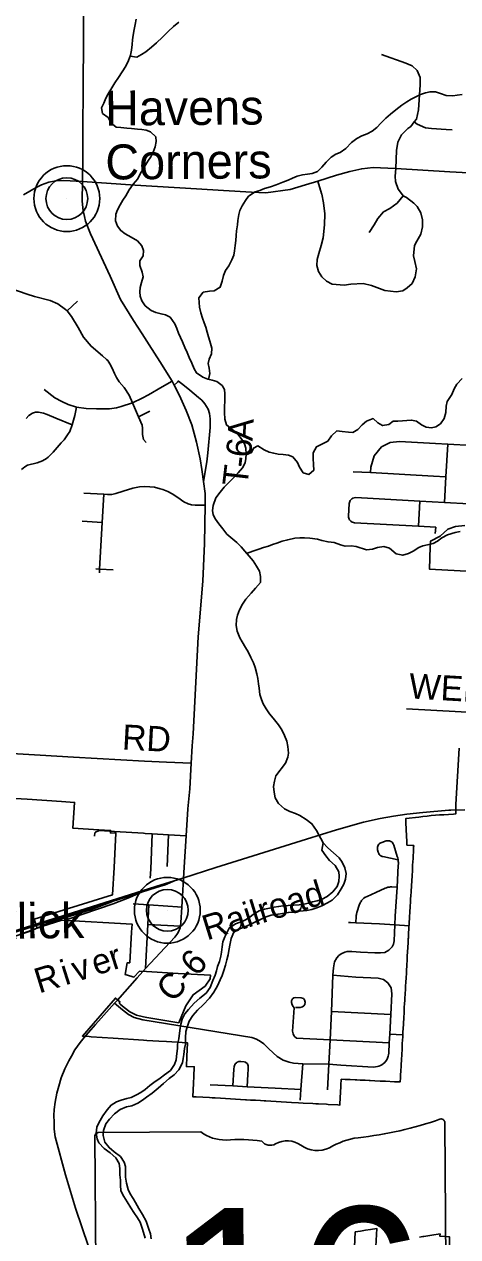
# Model space of a CAD drawing. Extents: x 114604 to 551442, y 316898 to 567001.
# Drawn here: x 257210 to 262380, y 395361 to 409832 of the extents above; entities that cross this region are included whole.
import ezdxf

# ---------------------------------------------------------------- set-up
doc = ezdxf.new("R2010")
doc.units = 0
for name, color, linetype in [('_CIVIL_CONSTRUCTION', 7, 'Continuous'), ('GE_P_Alignment_1000_Bearings', 7, 'Continuous'), ('GE_P_Alignment_1000_Cardinal_Points', 7, 'Continuous'), ('GE_P_Alignment_100_Bearings', 7, 'Continuous'), ('GE_P_Alignment_100_Stations', 7, 'Continuous'), ('GE_P_Alignment_500_Bearings', 7, 'Continuous'), ('GE_P_Alignment_500_Curve_Data', 7, 'Continuous'), ('GE_X_Alignment', 7, 'Continuous'), ('PM_P_Cells', 7, 'Continuous'), ('PM_P_CL_Double_Solid', 7, 'Continuous'), ('PM_P_Crosswalk', 7, 'Continuous'), ('PM_X_Dotted_Line', 7, 'Continuous')]:
    doc.layers.add(name, color=color, linetype=linetype)

msp = doc.modelspace()

# ---------------------------------------------------------------- linework, layer by layer
at = {"layer": 'GE_P_Alignment_1000_Bearings'}
for points in [[(256696, 398885), (257236, 399055), (257861, 399251), (258328, 399398), (258778, 399543), (259103, 399642), (259495, 399769), (260576, 400105), (260935, 400217), (261257, 400308), (261454, 400351), (261613, 400380), (261774, 400403), (261964, 400426), (262273, 400451), (262300, 400452), (262464, 400456)], [(256395, 398791), (256538, 398820), (256700, 398871), (257241, 399041), (257865, 399237), (258333, 399384), (258783, 399528), (258890, 399561), (259010, 399614)], [(258608, 399472), (258467, 399409), (258271, 399334), (257720, 399146)], [(258254, 399359), (258014, 399267), (257514, 399112), (257279, 399010), (256706, 398819), (256628, 398785), (256569, 398744), (256545, 398726)]]:
    msp.add_lwpolyline(points, dxfattribs=at)
at = {"layer": 'GE_P_Alignment_1000_Cardinal_Points'}
for p, q in [((260757, 407811), (260712, 407960)), ((257721, 406411), (257845, 406528)), ((258572, 405148), (258709, 405214)), ((261135, 404492), (261341, 404481)), ((261911, 403841), (261927, 404141)), ((257901, 403901), (258141, 403887)), ((262113, 403755), (262118, 403830)), ((258107, 403283), (258109, 403328)), ((261770, 401663), (264622, 401506)), ((258718, 399747), (258736, 400170)), ((258916, 399779), (258931, 400156)), ((258713, 399641), (258718, 399747)), ((258685, 399089), (259075, 399068)), ((260873, 398049), (261581, 398012)), ((260857, 397713), (261564, 397675)), ((261570, 397780), (261722, 397771)), ((260829, 397115), (260843, 397420))]:
    msp.add_line(p, q, dxfattribs=at)
for points in [[(261641, 408111), (261651, 408325), (261666, 408426), (261711, 408514), (261786, 408587), (261822, 408613), (261862, 408668), (261887, 408701), (261914, 408811), (261933, 409109), (261932, 409196), (261897, 409281), (261835, 409334), (261789, 409354), (261760, 409366), (261472, 409470)], [(261862, 408668), (261897, 408641), (261996, 408594), (262067, 408586), (262242, 408574), (262316, 408570)], [(261675, 407858), (261669, 407865), (261637, 407955), (261635, 408017), (261641, 408111)], [(260814, 406764), (260759, 406818), (260719, 406880), (260701, 406952), (260702, 407024), (260723, 407096), (260753, 407192), (260775, 407282), (260793, 407437), (260794, 407568), (260781, 407699), (260759, 407806), (260757, 407811)], [(261646, 406639), (261727, 406651), (261776, 406685), (261836, 406739), (261874, 406817), (261890, 406914), (261869, 407000), (261851, 407067), (261863, 407190), (261893, 407244), (261941, 407327), (261960, 407414), (261959, 407499), (261939, 407582), (261895, 407656), (261856, 407697), (261770, 407763), (261731, 407786), (261675, 407858)], [(261326, 407345), (261383, 407440), (261426, 407512), (261496, 407592), (261570, 407632), (261659, 407697), (261731, 407786)], [(258501, 405312), (258462, 405405), (258400, 405495), (258343, 405565), (258310, 405617), (258286, 405664), (258259, 405727), (258231, 405780), (258207, 405818), (258193, 405832), (258145, 405875), (258007, 405989), (257917, 406096), (257854, 406211), (257773, 406345), (257721, 406411), (257703, 406427), (257609, 406496), (257519, 406534), (257334, 406582), (257244, 406610), (257050, 406679)], [(260814, 406764), (260884, 406729), (261026, 406717), (261105, 406730), (261251, 406739), (261352, 406713), (261510, 406655), (261646, 406639)], [(257449, 405474), (257576, 405372), (257657, 405328), (257733, 405294), (257832, 405263), (257948, 405246), (258072, 405244), (258226, 405243), (258311, 405254), (258368, 405269), (258501, 405312), (258615, 405368), (258692, 405410), (258856, 405504), (258973, 405571)], [(259347, 404375), (259386, 404611), (259400, 404716), (259428, 405019), (259429, 405121), (259419, 405185), (259402, 405238), (259362, 405303), (259327, 405347), (259290, 405379), (259186, 405466), (259121, 405517), (259087, 405544), (259049, 405573), (259041, 405568), (259036, 405559), (258999, 405524)], [(257176, 404518), (257216, 404551), (257250, 404570), (257365, 404596), (257429, 404623), (257475, 404649), (257495, 404665), (257553, 404723), (257652, 404835), (257685, 404872), (257727, 404930), (257752, 404973), (257781, 405052), (257814, 405163), (257832, 405263)], [(257233, 405125), (257263, 405163), (257309, 405191), (257346, 405202), (257380, 405204), (257440, 405192), (257482, 405174), (257588, 405131), (257781, 405052)], [(258666, 404840), (258631, 404878), (258622, 404937), (258622, 405011), (258615, 405047), (258572, 405148), (258501, 405312)], [(261341, 404481), (261345, 404546), (261382, 404681), (261473, 404787), (261574, 404840), (261687, 404853), (262116, 404830), (262261, 404822), (262551, 404806)], [(262223, 404125), (262240, 404432), (262261, 404822)], [(261108, 404159), (261118, 404168), (261131, 404175), (261147, 404181), (261166, 404182), (261927, 404141), (262223, 404125), (262513, 404109), (262658, 404101), (262710, 404101), (262745, 404116), (262782, 404142), (262813, 404174), (262832, 404206), (262842, 404266), (262854, 404497)], [(261341, 404481), (262090, 404440), (262240, 404432)], [(257920, 404235), (258160, 404222), (258204, 404219), (258255, 404221), (258304, 404232), (258389, 404259), (258506, 404296), (258586, 404311), (258647, 404315), (258708, 404313), (258765, 404306), (258832, 404289), (258864, 404279), (258923, 404254), (258973, 404226), (259041, 404182), (259114, 404134), (259165, 404108), (259205, 404097), (259248, 404093), (259368, 404091)], [(258109, 403328), (258141, 403887), (258160, 404222)], [(261090, 403919), (261086, 403925), (261082, 403936), (261079, 403950), (261079, 403961), (261087, 404111), (261089, 404125), (261093, 404136), (261098, 404147), (261108, 404159)], [(261090, 403919), (261094, 403913), (261104, 403902), (261122, 403890), (261136, 403885), (261150, 403882), (261911, 403841), (262118, 403830)], [(258064, 403331), (258109, 403328), (258269, 403319)], [(258049, 400140), (258053, 400182), (258060, 400190), (258102, 400208), (258107, 400208)], [(258107, 400208), (258287, 400196), (258631, 400177)], [(258631, 400177), (258652, 400175), (258736, 400170), (258931, 400156), (259143, 400144)], [(260843, 397420), (260857, 397713), (260873, 398049), (260891, 398484), (260900, 398570), (260912, 398643), (260937, 398688), (260964, 398716), (260991, 398737), (261034, 398758), (261061, 398766), (261116, 398767), (261221, 398759), (261391, 398750), (261461, 398749), (261509, 398755), (261557, 398782), (261597, 398823), (261614, 398854), (261623, 398892), (261628, 398988), (261631, 399083), (261636, 399188), (261657, 399532), (261671, 399791), (261672, 399811), (261672, 399827), (261671, 399841), (261668, 399861), (261664, 399882), (261660, 399899), (261618, 400036), (261611, 400051), (261608, 400056), (261601, 400066), (261593, 400073), (261581, 400080), (261574, 400083), (261565, 400086), (261557, 400088), (261547, 400088), (261537, 400087), (261525, 400085), (261474, 400068), (261463, 400064), (261455, 400060), (261446, 400053), (261438, 400045), (261430, 400033)], [(261430, 400033), (261426, 400021), (261423, 400010), (261422, 400000), (261422, 399991), (261424, 399977), (261433, 399949), (261438, 399935), (261444, 399925), (261452, 399916), (261465, 399907), (261472, 399902), (261481, 399900), (261489, 399898), (261668, 399861)], [(261165, 399109), (261169, 399189), (261170, 399197), (261171, 399205), (261172, 399210), (261174, 399219), (261175, 399224), (261177, 399232), (261181, 399243), (261206, 399319), (261210, 399330), (261215, 399341), (261222, 399354), (261228, 399364), (261234, 399373), (261241, 399382), (261250, 399391), (261260, 399400), (261277, 399412), (261282, 399415), (261299, 399423), (261403, 399470), (261516, 399521), (261529, 399526), (261539, 399529), (261548, 399532), (261558, 399533), (261566, 399534), (261577, 399536), (261596, 399536), (261657, 399532)], [(258511, 399335), (258698, 399321), (258922, 399306)], [(258657, 398564), (258685, 399089), (258698, 399321)], [(258922, 399306), (259039, 399299), (259088, 399294)], [(261078, 399111), (261085, 399112), (261091, 399113), (261101, 399113), (261165, 399109), (261446, 399094), (261631, 399083), (261800, 399071)], [(260891, 398484), (261165, 398461), (261430, 398446), (261494, 398430), (261548, 398391), (261586, 398331), (261596, 398260), (261581, 398012), (261570, 397780), (261564, 397675), (261557, 397551), (261555, 397532), (261551, 397515), (261544, 397492), (261533, 397471), (261520, 397453), (261510, 397441), (261495, 397428)], [(258288, 398149), (258380, 398070), (258455, 398014), (258522, 397979), (258623, 397950), (259925, 397739), (259981, 397719), (260028, 397692), (260066, 397665), (260081, 397650)], [(260857, 397713), (260459, 397731), (260428, 397756), (260417, 397783), (260411, 397816), (260431, 398092), (260417, 398110), (260405, 398130), (260396, 398156), (260399, 398178), (260411, 398200), (260425, 398211), (260451, 398217), (260514, 398213), (260540, 398205), (260554, 398190), (260559, 398160), (260555, 398134), (260543, 398116), (260530, 398104), (260502, 398098), (260444, 398097)], [(260081, 397650), (260126, 397604), (260227, 397512), (260299, 397468), (260368, 397445), (260422, 397434), (260534, 397425), (260843, 397420), (260985, 397407), (261372, 397386), (261398, 397388), (261423, 397391), (261441, 397397), (261458, 397404), (261475, 397414), (261495, 397428)], [(259870, 397151), (259878, 397303), (259881, 397359), (259881, 397402), (259871, 397426), (259851, 397444), (259832, 397449), (259792, 397454), (259769, 397451), (259751, 397444), (259740, 397437), (259727, 397423), (259714, 397392), (259708, 397360), (259699, 397161)], [(260534, 397425), (260510, 397118), (260503, 396992)], [(260510, 397118), (260204, 397134), (259870, 397151), (259699, 397161), (259426, 397176)]]:
    msp.add_lwpolyline(points, dxfattribs=at)
at = {"layer": 'GE_P_Alignment_100_Stations'}
for points in [[(262992, 403275), (262043, 403330), (262053, 403594), (262057, 403664), (262172, 403723), (262261, 403804), (262355, 403838), (262464, 403848)], [(257139, 398960), (257364, 399043), (257432, 399069), (257497, 399089), (257659, 399140), (258496, 399092), (258488, 398996), (258468, 398631), (258439, 398632), (258415, 398489), (258494, 398466), (258519, 398458), (258586, 398532), (258668, 398526), (259046, 398503), (259433, 398481), (259427, 398441), (259368, 398352), (259223, 398249), (259137, 398118), (259052, 397915), (258671, 397978), (258634, 397984), (258550, 398007), (258471, 398044), (258400, 398096), (258353, 398138), (258347, 398146), (258347, 398156), (258351, 398166), (258298, 398210), (257904, 397755), (257986, 397750), (258009, 397748), (258271, 397731), (258633, 397706), (258673, 397704), (258815, 397696), (258905, 397691), (259159, 397674), (259150, 397512), (259144, 397392), (259237, 397389), (259232, 397275), (259228, 397192), (259220, 397032), (259259, 397030), (259419, 397021), (259453, 397019), (259489, 397017), (259549, 397013), (259609, 397010), (259669, 397006), (259729, 397003), (259789, 397000), (259849, 396996), (259861, 396996), (259908, 396993), (259968, 396990), (260028, 396986), (260070, 396984), (260093, 396983), (260153, 396979), (260213, 396976), (260273, 396972), (260338, 396969), (260398, 396965), (260482, 396961), (260535, 396957), (260652, 396952), (260687, 396949), (260720, 396947), (260816, 396942), (260835, 396941), (260949, 396935), (260975, 396933), (260976, 396942), (260984, 397092), (260984, 397102), (260986, 397140), (260988, 397172), (260991, 397241), (261037, 397239), (261097, 397236), (261157, 397233), (261176, 397233), (261217, 397231), (261245, 397229), (261277, 397228), (261323, 397226), (261337, 397225), (261393, 397222), (261456, 397219), (261519, 397216), (261626, 397211), (261693, 397208), (261696, 397257), (261697, 397273), (261698, 397293), (261700, 397337), (261704, 397402), (261705, 397414), (261708, 397471), (261712, 397536), (261716, 397601), (261719, 397666), (261724, 397745), (261727, 397801), (261732, 397893), (261734, 397923), (261736, 397958), (261738, 397991), (261740, 398023), (261743, 398089), (261747, 398153), (261748, 398173), (261751, 398216), (261753, 398247), (261754, 398278), (261756, 398298), (261758, 398338), (261759, 398353), (261762, 398400), (261765, 398453), (261768, 398508), (261770, 398547), (261771, 398558), (261772, 398577), (261774, 398608), (261777, 398663), (261779, 398708), (261782, 398763), (261789, 398867), (261791, 398917), (261792, 398929), (261795, 398972), (261799, 399049), (261802, 399099), (261807, 399177), (261810, 399239), (261814, 399299), (261817, 399364), (261819, 399396), (261821, 399424), (261824, 399483), (261828, 399548), (261832, 399608), (261835, 399668), (261839, 399733), (261842, 399794), (261847, 399877), (261848, 399897), (261853, 399967), (261854, 400000), (261856, 400029), (261837, 400031), (261774, 400035), (261772, 400079), (261769, 400145), (261762, 400301), (261760, 400341), (261760, 400351), (261915, 400370), (261965, 400376), (262015, 400382), (262064, 400388), (262114, 400392), (262164, 400395), (262214, 400398), (262270, 400402), (262329, 400406), (262356, 400407), (262359, 400519), (262396, 401194)], [(257028, 400596), (257244, 400582), (257654, 400555), (257811, 400545), (257790, 400236), (258100, 400219), (258239, 400211), (258238, 400181), (258304, 400178), (258281, 399768), (258263, 399442), (257330, 399150), (257364, 399043), (257139, 398960)], [(261396, 395101), (261416, 395458), (261341, 395447), (261282, 395438), (261222, 395429), (261189, 395424), (261158, 395419), (261150, 395237)], [(262284, 395231), (262282, 395361), (262168, 395366), (262169, 395394), (262073, 395379), (261975, 395364), (261964, 395363), (261924, 395356)]]:
    msp.add_lwpolyline(points, dxfattribs=at)
at = {"layer": 'GE_P_Alignment_500_Bearings'}
for p, q in [((259202, 401013), (259214, 401221)), ((258321, 398186), (258556, 398450)), ((258556, 398450), (258623, 398526))]:
    msp.add_line(p, q, dxfattribs=at)
for points in [[(259214, 401221), (259223, 401362), (259285, 402521), (259339, 403187), (259360, 403636), (259368, 404091), (259368, 404230), (259347, 404375), (259327, 404517), (259307, 404645), (259265, 404845), (259209, 405052), (259143, 405223), (259061, 405401), (258999, 405524), (258973, 405571), (258826, 405808), (258702, 406005), (258615, 406137), (258512, 406295), (258360, 406548), (258235, 406825), (258001, 407330), (257941, 407481), (257928, 407537), (257911, 407607), (257900, 407721), (257906, 407954), (257907, 408241), (257908, 408553), (257913, 409095), (257915, 409632), (257920, 410386)], [(257906, 407954), (258535, 407913), (259263, 407869), (259586, 407847), (259919, 407827), (260092, 407820), (260381, 407859), (260564, 407916), (260712, 407960), (260934, 408029), (261095, 408075), (261235, 408108), (261372, 408123), (261548, 408116), (261641, 408111), (262287, 408072), (262802, 408041)], [(257202, 407796), (257351, 407884), (257417, 407917), (257505, 407948), (257586, 407963), (257683, 407966), (257906, 407954)], [(252336, 401603), (252388, 401599), (253144, 401552), (254030, 401494), (254207, 401482), (254636, 401455), (255129, 401424), (255976, 401373), (256143, 401363), (256290, 401337), (256430, 401290), (256614, 401210), (256684, 401187), (256768, 401156), (256909, 401137), (257128, 401123), (257399, 401107), (257799, 401085), (258646, 401038), (258906, 401027), (259202, 401013)], [(258623, 398526), (258657, 398564), (259008, 398938), (259030, 398967), (259045, 398993), (259059, 399021), (259068, 399043), (259075, 399068), (259076, 399111), (259088, 399294), (259119, 399770), (259143, 400144), (259162, 400470), (259184, 400706), (259202, 401013)], [(257974, 397795), (257977, 397799), (258058, 397893), (258127, 397970), (258190, 398041), (258288, 398149), (258321, 398186)], [(258203, 394576), (257823, 395704), (257701, 396100), (257579, 396553), (257568, 396645), (257565, 396730), (257564, 396810), (257568, 396878), (257579, 396968), (257599, 397075), (257621, 397160), (257652, 397259), (257696, 397364), (257740, 397460), (257772, 397517), (257815, 397593), (257878, 397678), (257926, 397739), (257974, 397795)]]:
    msp.add_lwpolyline(points, dxfattribs=at)
at = {"layer": 'GE_P_Alignment_500_Curve_Data'}
for p, q in [((262240, 395055), (262228, 396713)), ((258052, 396550), (258075, 393380)), ((259316, 396614), (258093, 396605))]:
    msp.add_line(p, q, dxfattribs=at)
for centre, radius, start, end in [((260709, 400946), 4429, 276.2597, 289.3217), ((262181, 396720), 46.5, 352.2773, 98.1532), ((258100, 396557), 48.4, 98.5453, 188.5453), ((259604, 396984), 469, 232.0347, 271.5271), ((259776, 394837), 1685, 80.9019, 95.4035), ((261312, 395660), 891, 97.7614, 121.1841), ((260145, 396588), 135, 220.2073, 297.5176), ((260347, 396223), 282, 54.8819, 119.5563), ((260707, 396729), 339, 234.2714, 295.2434)]:
    msp.add_arc(centre, radius, start, end, dxfattribs=at)
at = {"layer": 'GE_X_Alignment'}
for centre, radius in [((257718, 407751), 393), ((257718, 407751), 249), ((258917, 399257), 393), ((258917, 399257), 249)]:
    msp.add_circle(centre, radius, dxfattribs=at)
at = {"layer": 'PM_P_Cells'}
for points in [[(258544, 409892), (258534, 409830), (258520, 409770), (258510, 409702), (258502, 409647), (258498, 409591), (258490, 409523), (258476, 409463), (258454, 409399), (258422, 409331), (258378, 409263), (258334, 409198), (258292, 409134), (258254, 409074), (258212, 409002), (258184, 408950), (258158, 408892), (258132, 408835), (258144, 408767)], [(258472, 409450), (258554, 409441), (258610, 409471), (258660, 409503), (258728, 409560), (258789, 409612), (258859, 409676), (258927, 409746), (258991, 409806), (259055, 409858)], [(259408, 405594), (259424, 405665), (259414, 405729), (259402, 405783), (259416, 405833), (259442, 405900), (259448, 405968), (259425, 406050), (259409, 406100), (259391, 406158), (259375, 406216), (259357, 406268), (259337, 406326), (259317, 406388), (259301, 406454), (259295, 406512), (259293, 406565), (259345, 406633), (259419, 406645), (259475, 406651), (259545, 406693), (259569, 406767), (259585, 406835), (259609, 406894), (259651, 406950), (259687, 407020), (259709, 407076), (259719, 407128), (259727, 407192), (259733, 407252), (259737, 407311), (259743, 407365), (259755, 407439), (259759, 407491), (259769, 407561), (259781, 407611), (259811, 407665), (259849, 407729), (259885, 407782), (259965, 407830), (260019, 407848), (260077, 407872), (260149, 407892), (260213, 407914), (260293, 407946), (260357, 407972), (260409, 407997), (260464, 408019), (260530, 408033), (260588, 408041), (260644, 408051), (260706, 408075), (260760, 408125), (260810, 408185), (260872, 408246), (260926, 408280), (260980, 408302), (261046, 408350), (261115, 408422), (261175, 408470), (261235, 408501), (261301, 408525), (261361, 408555), (261415, 408601), (261465, 408651), (261523, 408711), (261577, 408757), (261643, 408810), (261715, 408866), (261773, 408906), (261825, 408938), (261880, 408966), (261938, 408992), (261994, 409012), (262050, 409027), (262114, 409027), (262174, 409005), (262244, 408981), (262322, 408977), (262372, 408985), (262433, 408995)], [(258144, 408767), (258210, 408719), (258244, 408657), (258307, 408605), (258361, 408601), (258433, 408593), (258491, 408589), (258561, 408580), (258613, 408574), (258665, 408566), (258717, 408550), (258780, 408488), (258784, 408433), (258772, 408371), (258748, 408305), (258718, 408251), (258686, 408197), (258636, 408119), (258592, 408045), (258564, 407988), (258510, 407924), (258460, 407854), (258420, 407786), (258386, 407732), (258356, 407676), (258324, 407617), (258302, 407565), (258300, 407485), (258324, 407421), (258362, 407369), (258414, 407329), (258484, 407291), (258560, 407247), (258613, 407189), (258633, 407131), (258627, 407067), (258587, 407007), (258589, 406953), (258615, 406874), (258629, 406816), (258607, 406750), (258591, 406690), (258587, 406640), (258591, 406586), (258613, 406532), (258653, 406472), (258724, 406414), (258778, 406392), (258842, 406374), (258894, 406364), (258950, 406338), (259008, 406258), (259030, 406202), (259051, 406144), (259073, 406093), (259099, 406041), (259127, 405975), (259155, 405915), (259179, 405855), (259207, 405787), (259235, 405721), (259265, 405671), (259342, 405621), (259398, 405597), (259452, 405583), (259506, 405567), (259570, 405521), (259600, 405471), (259604, 405421), (259602, 405357), (259599, 405248), (259599, 405198), (259601, 405118), (259621, 405050), (259685, 405000), (259761, 404934), (259807, 404878), (259838, 404826), (259852, 404772), (259856, 404702), (259854, 404648), (259844, 404598), (259814, 404537), (259760, 404477), (259710, 404423), (259650, 404363), (259596, 404309), (259545, 404249), (259495, 404178), (259463, 404088), (259456, 404030), (259462, 403978), (259492, 403924), (259530, 403870), (259578, 403808), (259628, 403746), (259745, 403646), (259799, 403596), (259843, 403542), (259891, 403484), (259939, 403427)], [(259855, 404692), (259922, 404722), (259944, 404774), (259998, 404800), (260072, 404754), (260132, 404724), (260186, 404712), (260238, 404702), (260297, 404698), (260361, 404690), (260413, 404668), (260469, 404602), (260495, 404544), (260537, 404480), (260605, 404460), (260664, 404510), (260661, 404578), (260655, 404649), (260657, 404715), (260697, 404789), (260753, 404817), (260830, 404857), (260876, 404921), (260938, 404978), (261004, 404972), (261076, 404962), (261128, 404958), (261190, 404994), (261240, 405050), (261294, 405094), (261370, 405126), (261427, 405076), (261485, 405042), (261557, 405056), (261611, 405093), (261665, 405095), (261829, 405107), (261887, 405095), (261950, 405053), (262004, 405023), (262068, 405017), (262118, 405029), (262174, 405063), (262218, 405127), (262238, 405198), (262242, 405272), (262256, 405330), (262310, 405412), (262336, 405480), (262368, 405538), (262434, 405605)], [(259863, 403517), (259881, 403522), (259959, 403550), (260009, 403568), (260065, 403588), (260123, 403604), (260173, 403622), (260223, 403638), (260288, 403662), (260352, 403680), (260438, 403699), (260496, 403701), (260554, 403701), (260618, 403699), (260706, 403685), (260761, 403669), (260835, 403653), (260905, 403647), (260983, 403617), (261039, 403603), (261109, 403605), (261169, 403599), (261294, 403559), (261364, 403569), (261424, 403588), (261498, 403598), (261566, 403580), (261645, 403512), (261725, 403494), (261795, 403514), (261849, 403544), (261915, 403588), (261965, 403606), (262019, 403618), (262089, 403634), (262139, 403663), (262189, 403701), (262260, 403737), (262350, 403767), (262410, 403779)], [(259939, 403427), (259981, 403365), (260015, 403303), (260028, 403241), (260026, 403169), (259968, 403103), (259915, 403041), (259853, 402971), (259815, 402912), (259777, 402842), (259753, 402780), (259743, 402726), (259739, 402658), (259750, 402590), (259782, 402510), (259810, 402460), (259848, 402393), (259880, 402343), (259912, 402275), (259944, 402209), (259964, 402155), (259985, 402079), (259995, 402023), (260003, 401961), (260011, 401907), (260021, 401833), (260039, 401771), (260059, 401720), (260095, 401662), (260135, 401602), (260179, 401550), (260242, 401470), (260282, 401410), (260316, 401344), (260342, 401274), (260354, 401212), (260360, 401134), (260352, 401084), (260326, 401015), (260211, 400863)], [(260211, 400863), (260196, 400799), (260184, 400736), (260192, 400666), (260202, 400600), (260244, 400532), (260314, 400470), (260378, 400438), (260446, 400412), (260498, 400390), (260571, 400342), (260641, 400290), (260695, 400210), (260775, 400063)], [(260775, 400063), (260760, 399974), (260806, 399906), (260852, 399850), (260918, 399792), (260964, 399715), (260968, 399663), (260962, 399601), (260942, 399541), (260892, 399479), (260824, 399421), (260756, 399387), (260702, 399371), (260650, 399360), (260597, 399344), (260547, 399330), (260491, 399322), (260427, 399318), (260357, 399316), (260299, 399312), (260243, 399302), (260189, 399294), (260137, 399284), (260077, 399272), (260014, 399252), (259942, 399207), (259884, 399163), (259834, 399135), (259784, 399117), (259730, 399097), (259656, 399045), (259604, 398941), (259579, 398880), (259571, 398822), (259561, 398758), (259553, 398708), (259537, 398646), (259517, 398586), (259503, 398536), (259489, 398484), (259461, 398418), (259429, 398337), (259378, 398269), (259304, 398207), (259236, 398149), (259168, 398075), (259126, 398020), (259094, 397958), (259076, 397900), (259071, 397850), (259061, 397792), (259053, 397722), (259039, 397658), (259037, 397608), (259031, 397547), (259023, 397471), (259003, 397415), (258953, 397347), (258881, 397293), (258830, 397255), (258756, 397203), (258706, 397166), (258652, 397118), (258602, 397084), (258550, 397054), (258486, 397024), (258434, 397010), (258365, 396992), (258311, 396972), (258245, 396932), (258201, 396877), (258149, 396805), (258101, 396719), (258077, 396667), (258067, 396597), (258078, 396531), (258098, 396481), (258164, 396413), (258235, 396363), (258301, 396304), (258343, 396236), (258349, 396174), (258352, 396100), (258358, 396036), (258360, 395976), (258362, 395910), (258396, 395840), (258436, 395776), (258482, 395706), (258516, 395649), (258562, 395585), (258592, 395533), (258618, 395463), (258634, 395411), (258652, 395343)], [(260771, 400066), (260833, 400004), (260899, 399944), (260965, 399882), (261001, 399832), (261035, 399764), (261049, 399695), (261041, 399627), (261022, 399567), (260990, 399513), (260946, 399441), (260884, 399377), (260828, 399347), (260758, 399312), (260698, 399288), (260641, 399268), (260579, 399254), (260493, 399246), (260431, 399236), (260361, 399232), (260291, 399220), (260237, 399212), (260157, 399198), (260097, 399178), (260044, 399157), (259968, 399121), (259914, 399091), (259840, 399059), (259770, 399033), (259710, 398997), (259678, 398919), (259668, 398861), (259649, 398778), (259641, 398724), (259627, 398664), (259609, 398602), (259591, 398538), (259569, 398480), (259545, 398426), (259515, 398357), (259473, 398279), (259418, 398207), (259344, 398127), (259276, 398065), (259220, 398001), (259178, 397934), (259154, 397862), (259138, 397810), (259135, 397734), (259133, 397660), (259123, 397608), (259113, 397538), (259107, 397487), (259097, 397437), (259055, 397355), (258997, 397295), (258937, 397251), (258872, 397189), (258806, 397135), (258734, 397076), (258670, 397026), (258620, 396990), (258564, 396956), (258492, 396924), (258429, 396910), (258355, 396880), (258285, 396827), (258225, 396763), (258185, 396707), (258155, 396629), (258151, 396569), (258171, 396491), (258221, 396425), (258283, 396373), (258357, 396317), (258403, 396252), (258419, 396200), (258417, 396132), (258417, 396072), (258428, 396002), (258448, 395926), (258472, 395872), (258510, 395818), (258536, 395768), (258576, 395698), (258620, 395626), (258664, 395545), (258696, 395451), (258714, 395395), (258722, 395337)]]:
    msp.add_lwpolyline(points, dxfattribs=at)
at = {"layer": 'PM_X_Dotted_Line'}
for p, q in [((257718, 407751), (257718, 407751)), ((258917, 399257), (258917, 399257))]:
    msp.add_line(p, q, dxfattribs=at)

# ---------------------------------------------------------------- texts
at = {"layer": '_CIVIL_CONSTRUCTION'}
for s, rotation, p in [('Havens', 0.4153, (258175, 408622)), ('Corners', 0.4153, (258179, 407979)), ('Blacklick', 0.4151, (255759, 398910))]:
    msp.add_text(s, height=417, rotation=rotation, dxfattribs=at).set_placement(p)
at = {"layer": 'GE_P_Alignment_100_Bearings'}
for s, rotation, p in [('Railroad', 17.2706, (259389, 398896)), ('v', 17.6523, (257831, 398401)), ('e', 17.6759, (258065, 398476)), ('r', 17.6867, (258271, 398542)), ('R', 17.1452, (257386, 398263)), ('i', 17.6134, (257700, 398360))]:
    msp.add_text(s, height=299, rotation=rotation, dxfattribs=at).set_placement(p)
at = {"layer": 'GE_P_Alignment_500_Curve_Data'}
msp.add_text('16', height=2088.4, rotation=0.4152, dxfattribs=at).set_placement((258889, 393609))
at = {"layer": 'PM_P_CL_Double_Solid'}
for s, rotation, p in [('RD', 356.962, (258372, 401177)), ('C-6', 47.6801, (258980, 398143))]:
    msp.add_text(s, height=300, rotation=rotation, dxfattribs=at).set_placement(p)
at = {"layer": 'PM_P_Crosswalk'}
for s, rotation, p in [('A', 86.4424, (259932, 404853)), ('6', 83.6271, (259910, 404653)), ('-', 83.4328, (259896, 404530)), ('T', 83.378, (259870, 404307)), ('WENGERT', 356.751, (261792, 401787))]:
    msp.add_text(s, height=300, rotation=rotation, dxfattribs=at).set_placement(p)

doc.saveas('drawing.dxf')
